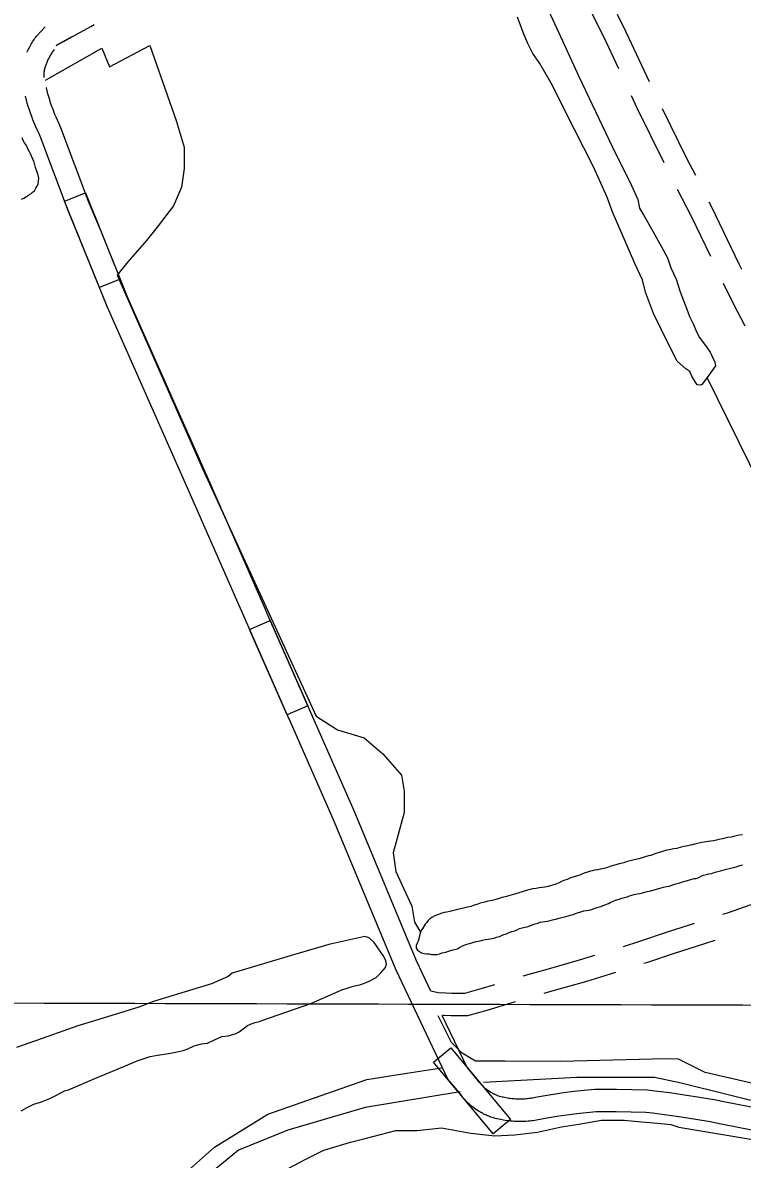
# Model space of a CAD drawing. Extents: x 3172231 to 3210228, y 940198 to 965780.
# Drawn here: x 3182874 to 3183839, y 951566 to 953089 of the extents above; entities that cross this region are included whole.
import ezdxf

# ---------------------------------------------------------------- set-up
doc = ezdxf.new("R2010")
doc.units = 0
for name, color, linetype in [('V-GRID-MAJR', 7, 'Continuous'), ('V-ROAD-CNTR', 7, 'Continuous'), ('V-TOPO-SHOR', 7, 'Continuous')]:
    doc.layers.add(name, color=color, linetype=linetype)

msp = doc.modelspace()

# ---------------------------------------------------------------- linework, layer by layer
at = {"layer": 'V-GRID-MAJR'}
msp.add_spline([(3176504.317, 951793.007), (3181720.753, 951778.211), (3186937.193, 951764.175), (3192153.634, 951750.897), (3197370.077, 951738.379), (3202586.522, 951726.618), (3207802.969, 951715.617)], degree=3, dxfattribs=at)
at = {"layer": 'V-ROAD-CNTR'}
for points in [[(3183630.496, 953117.824), (3183636.547, 953103.469), (3183656.184, 953063.493), (3183673.083, 953027.375)], [(3183671.557, 953100.241), (3183683.236, 953076.465), (3183714.386, 953009.886)], [(3182880.292, 953049.421), (3182880.461, 953049.801), (3182881.265, 953051.532), (3182882.097, 953053.246), (3182882.962, 953054.952), (3182883.857, 953056.643), (3182884.781, 953058.317), (3182885.732, 953059.971), (3182886.712, 953061.61), (3182887.72, 953063.232), (3182888.756, 953064.836), (3182889.819, 953066.421), (3182890.912, 953067.992), (3182892.028, 953069.535), (3182893.153, 953071.04), (3182904.361, 953083.259)], [(3182929.398, 953063.533), (3182930.478, 953064.261), (3182931.575, 953064.973), (3182932.667, 953065.657), (3182933.786, 953066.327), (3182934.917, 953066.982), (3182936.047, 953067.608), (3182937.203, 953068.223), (3182938.355, 953068.811), (3182939.527, 953069.383), (3182919.418, 953058.139), (3182966.016, 953083.862), (3182970.313, 953086.333)], [(3182903.309, 953015.24), (3182903.28, 953015.584), (3182903.235, 953016.29), (3182903.2, 953016.988), (3182903.18, 953017.673), (3182903.171, 953018.373), (3182903.174, 953019.072), (3182903.189, 953019.779), (3182903.216, 953020.479), (3182903.254, 953021.161), (3182903.305, 953021.841), (3182903.37, 953022.545), (3182903.534, 953023.931), (3182903.634, 953024.621), (3182903.746, 953025.309), (3182903.87, 953026.001), (3182904.005, 953026.682), (3182904.151, 953027.357), (3182906.153, 953033.557), (3182906.671, 953034.846), (3182907.211, 953036.121), (3182907.775, 953037.393), (3182908.363, 953038.656), (3182908.973, 953039.912), (3182909.6, 953041.15), (3182910.249, 953042.375), (3182910.921, 953043.593), (3182911.614, 953044.799), (3182912.328, 953045.994), (3182913.062, 953047.174), (3182913.816, 953048.342), (3182914.591, 953049.497), (3182915.382, 953050.634), (3182916.2, 953051.765), (3182917.049, 953052.902)], [(3183421.628, 951790.788), (3183402.363, 951831.308), (3183318.691, 952032.391), (3183201.551, 952298.157), (3183201.551, 952298.523), (3183123.963, 952475.544), (3183015.363, 952720.101), (3182979.885, 952808.003), (3182963.593, 952846.948), (3182925.515, 952948.05), (3182922.834, 952954.276), (3182920.948, 952958.342), (3182919.271, 952962.134), (3182917.657, 952965.957), (3182916.114, 952969.804), (3182914.635, 952973.682), (3182913.226, 952977.58), (3182911.885, 952981.508), (3182910.611, 952985.458), (3182909.407, 952989.425), (3182908.272, 952993.416), (3182907.207, 952997.423), (3182906.198, 953001.511), (3182906.13, 953001.799)], [(3183590.797, 951622.817), (3183577.488, 951620.604), (3183569.983, 951619.248), (3183568.059, 951618.837), (3183565.768, 951618.391), (3183563.483, 951617.986), (3183561.191, 951617.62), (3183558.884, 951617.292), (3183556.563, 951617.005), (3183554.245, 951616.76), (3183551.927, 951616.556), (3183549.604, 951616.391), (3183547.279, 951616.267), (3183544.954, 951616.184), (3183542.627, 951616.14), (3183540.289, 951616.138), (3183537.962, 951616.177), (3183535.637, 951616.256), (3183533.309, 951616.376), (3183530.98, 951616.537), (3183528.666, 951616.738), (3183526.357, 951616.977), (3183524.034, 951617.259), (3183521.53, 951617.61), (3183512.761, 951619.227), (3183510.293, 951619.794), (3183508.034, 951620.356), (3183505.799, 951620.952), (3183503.768, 951621.529), (3183500.779, 951622.596), (3183499.31, 951623.166), (3183497.923, 951623.733), (3183496.546, 951624.322), (3183495.175, 951624.939), (3183493.822, 951625.576), (3183492.479, 951626.237), (3183491.145, 951626.921), (3183489.826, 951627.628), (3183488.517, 951628.358), (3183487.208, 951629.12), (3183485.7, 951630.036), (3183479.889, 951633.985), (3183477.408, 951635.9), (3183476.194, 951636.89), (3183475.003, 951637.897), (3183472.858, 951639.806), (3183471.619, 951640.969), (3183468.633, 951643.976), (3183467.481, 951645.221), (3183465.592, 951647.371), (3183464.591, 951648.571), (3183463.65, 951649.739), (3183462.726, 951650.93), (3183462.142, 951651.712), (3183444.43, 951672.956), (3183374.951, 951819.098), (3183291.113, 952020.577), (3183231.551, 952155.711), (3183231.551, 952155.345), (3183096.515, 952463.434), (3182987.737, 952708.395), (3182952.137, 952796.599), (3182935.709, 952835.868), (3182897.685, 952936.826), (3182895.446, 952942.028), (3182893.62, 952945.96), (3182891.731, 952950.234), (3182889.915, 952954.537), (3182888.174, 952958.874), (3182886.511, 952963.238), (3182884.922, 952967.634), (3182883.413, 952972.054), (3182881.979, 952976.496), (3182880.623, 952980.967), (3182879.346, 952985.458), (3182878.145, 952989.975), (3182878.061, 952990.315)], [(3183690.034, 952991.144), (3183698.172, 952973.75), (3183734.029, 952901.347)], [(3183731.627, 952973.795), (3183764.969, 952906.471), (3183776.282, 952884.321)], [(3183752.12, 952865.672), (3183770.527, 952829.635), (3183796.413, 952776.024)], [(3183794.477, 952848.699), (3183797.397, 952842.981), (3183834.766, 952765.588), (3183838.073, 952758.704)], [(3183813.781, 952739.991), (3183826.929, 952712.616), (3183842.734, 952682.727)], [(3183907.423, 951925.412), (3183903.505, 951924.272), (3183858.436, 951909.271), (3183818.874, 951895.477), (3183812.658, 951893.504)], [(3183774.532, 951881.404), (3183768.217, 951879.399), (3183738.542, 951869.811), (3183701.563, 951857.502), (3183679.426, 951850.509)], [(3183802.337, 951858.754), (3183777.367, 951850.829), (3183747.892, 951841.305), (3183710.819, 951828.964), (3183707.239, 951827.834)], [(3183641.215, 951838.686), (3183620.474, 951832.387), (3183578.97, 951820.571), (3183545.172, 951810.843)], [(3183669.093, 951815.799), (3183628.94, 951803.605), (3183587.226, 951791.729), (3183573.134, 951787.673)], [(3183506.826, 951799.464), (3183488.473, 951793.877), (3183466.74, 951787.911), (3183449.583, 951787.877), (3183441.585, 951788.155), (3183431.575, 951788.828), (3183421.579, 951790.996)], [(3183534.7, 951776.591), (3183496.815, 951765.057), (3183470.812, 951757.919), (3183449.091, 951757.875), (3183440.057, 951758.191), (3183437.908, 951758.335)], [(3183585.877, 951652.411), (3183572.36, 951650.164), (3183564.177, 951648.684), (3183562.059, 951648.231), (3183560.29, 951647.887), (3183558.505, 951647.572), (3183556.713, 951647.286), (3183554.928, 951647.032), (3183553.145, 951646.811), (3183551.351, 951646.622), (3183549.547, 951646.462), (3183547.746, 951646.335), (3183545.943, 951646.239), (3183544.134, 951646.174), (3183542.329, 951646.14), (3183540.529, 951646.138), (3183538.724, 951646.169), (3183536.915, 951646.23), (3183535.115, 951646.322), (3183533.316, 951646.447), (3183531.512, 951646.604), (3183529.709, 951646.791), (3183527.924, 951647.007), (3183526.336, 951647.23), (3183518.841, 951648.611), (3183517.277, 951648.97), (3183515.522, 951649.408), (3183513.763, 951649.876), (3183512.924, 951650.115), (3183511.247, 951650.714), (3183510.41, 951651.038), (3183509.503, 951651.409), (3183508.604, 951651.794), (3183507.717, 951652.193), (3183506.83, 951652.61), (3183505.953, 951653.041), (3183505.083, 951653.489), (3183504.218, 951653.952), (3183503.369, 951654.426), (3183502.536, 951654.91), (3183501.926, 951655.28), (3183497.501, 951658.287), (3183496.062, 951659.398), (3183495.36, 951659.972), (3183494.659, 951660.563), (3183493.104, 951661.948), (3183492.537, 951662.481), (3183490.293, 951664.74), (3183489.761, 951665.315), (3183488.382, 951666.883), (3183487.797, 951667.585), (3183487.186, 951668.345), (3183486.59, 951669.112), (3183485.692, 951670.312), (3183469.898, 951689.258), (3183437.036, 951758.378)], [(3183881.243, 951629.46), (3183816.69, 951642.015), (3183801.565, 951645.035), (3183781.757, 951648.546), (3183761.922, 951651.707), (3183742.036, 951654.52), (3183722.138, 951656.987), (3183712.204, 951658.089), (3183691.153, 951658.853), (3183670.517, 951659.243), (3183649.919, 951659.272), (3183641.519, 951659.182), (3183627.223, 951657.82), (3183613.451, 951656.264), (3183599.712, 951654.467), (3183586.134, 951652.451)], [(3183911.243, 951593.064), (3183810.888, 951612.581), (3183796.009, 951615.553), (3183776.779, 951618.96), (3183757.46, 951622.039), (3183738.09, 951624.78), (3183718.638, 951627.191), (3183710.004, 951628.149), (3183690.325, 951628.863), (3183670.213, 951629.243), (3183650.057, 951629.272), (3183643.105, 951629.198), (3183630.329, 951627.98), (3183617.081, 951626.484), (3183603.86, 951624.755), (3183590.54, 951622.777)]]:
    msp.add_lwpolyline(points, dxfattribs=at)
for points in [[(3182977.444, 952733.895), (3182930.66, 952849.81), (3182958.48, 952861.038), (3183005.264, 952745.124)], [(3183229.09, 952161.294), (3183178.675, 952275.676), (3183206.127, 952287.776), (3183256.542, 952173.394)], [(3183505.416, 951599.612), (3183425.363, 951695.615), (3183448.404, 951714.828), (3183528.456, 951618.825)]]:
    msp.add_lwpolyline(points, close=True, dxfattribs=at)
at = {"layer": 'V-TOPO-SHOR'}
for points in [[(3183570.685, 953125.029), (3183593.377, 953075.238), (3183619.921, 953016.895), (3183664.919, 952922.996), (3183690.644, 952870.555), (3183698.988, 952851.695), (3183701.503, 952840.314), (3183706.664, 952831.53), (3183715.691, 952815.72), (3183730.519, 952789.591), (3183739.11, 952773.787), (3183743.356, 952760.424), (3183750.639, 952745.068), (3183756.16, 952727.979), (3183762.554, 952710.883), (3183768.952, 952694.005), (3183773.885, 952684.351), (3183776.871, 952676.677), (3183781.59, 952667.242), (3183791.297, 952654.266), (3183796.039, 952647.233), (3183798.177, 952642.189), (3183802.467, 952633.849), (3183803.297, 952629.036), (3183792.229, 952613.195), (3183784.936, 952604.09), (3183783.4, 952603.23), (3183778.815, 952603.49)], [(3183778.815, 952603.49), (3183771.923, 952614.039), (3183768.716, 952621.494), (3183763.725, 952625.035), (3183752.025, 952635.191), (3183740.65, 952656.92), (3183720.072, 952699.045), (3183709.416, 952727.756), (3183705.421, 952744.392), (3183695.359, 952766.328), (3183664.77, 952836.067), (3183659.658, 952850.093), (3183657.528, 952856.01), (3183639.547, 952895.491), (3183614.029, 952946.62), (3183582.922, 953007.626), (3183567.877, 953033.975), (3183558.612, 953047.603), (3183551.747, 953061.207), (3183546.402, 953073.489), (3183537.659, 953096.505)], [(3182905.068, 953011.948), (3182980.332, 953054.709), (3182991.007, 953029.63), (3183044.762, 953058.129), (3183080.304, 952957.83), (3183090.952, 952922.014), (3183090.881, 952893.382), (3183087.24, 952868.338), (3183076.442, 952843.312), (3183054.897, 952814.733), (3183040.537, 952796.874), (3183015.414, 952768.304), (3183001.053, 952750.445), (3183114.943, 952492.477), (3183268.015, 952159.254), (3183296.602, 952141.288), (3183332.365, 952130.463), (3183357.365, 952108.927), (3183382.347, 952080.234), (3183385.873, 952058.751), (3183385.802, 952030.119), (3183371.353, 951976.47), (3183374.87, 951951.409), (3183396.229, 951904.829), (3183399.755, 951883.347), (3183407.664, 951869.812)], [(3182872.991, 952852.508), (3182875.841, 952853.792), (3182879.575, 952855.943), (3182882.432, 952857.882), (3182885.289, 952859.602), (3182887.708, 952861.546), (3182890.13, 952863.709), (3182892.127, 952866.967), (3182893.903, 952870.006), (3182895.021, 952873.056), (3182895.707, 952876.324), (3182895.967, 952880.691), (3182895.127, 952884.412), (3182893.856, 952888.573), (3182891.728, 952894.707), (3182890.669, 952898.213), (3182889.831, 952902.152), (3182888.117, 952905.881), (3182886.407, 952909.827), (3182884.908, 952912.899), (3182883.407, 952915.971), (3182881.05, 952920.799), (3182879.333, 952924.309), (3182876.964, 952927.825), (3182875.248, 952931.118), (3182873.529, 952934.41)], [(3184106.942, 952744.132), (3184192.429, 952579.287), (3184413.059, 952066.948), (3184662.25, 951525.907), (3184529.731, 951486.865), (3184476.011, 951472.682), (3184454.546, 951476.314), (3184415.213, 951490.728), (3184372.328, 951515.886), (3184329.478, 951555.361), (3184318.758, 951562.546), (3184265.11, 951576.994), (3184157.767, 951587.997), (3184003.917, 951606.272), (3183757.119, 951667.725), (3183721.347, 951674.971), (3183617.558, 951675.228), (3183492.277, 951668.38)], [(3184058.787, 952085.719), (3183912.74, 952365.24), (3183891.381, 952411.82), (3183792.229, 952613.195)], [(3183839.372, 952000.581), (3183834.998, 951999.747), (3183830.838, 951998.914), (3183827.555, 951998.068), (3183824.489, 951997.224), (3183819.242, 951996.616), (3183815.957, 951995.774), (3183812.677, 951995.15), (3183807.862, 951994.101), (3183804.577, 951993.259), (3183800.198, 951992.207), (3183796.919, 951991.799), (3183793.638, 951991.394), (3183788.17, 951990.57), (3183784.67, 951989.948), (3183781.17, 951989.325), (3183777.011, 951988.272), (3183772.632, 951987.22), (3183769.347, 951986.376), (3183766.283, 951985.53), (3183763.439, 951985.121), (3183761.472, 951984.922), (3183757.092, 951983.65), (3183751.398, 951982.176), (3183747.245, 951981.557), (3183741.332, 951980.083), (3183738.271, 951979.675), (3183732.358, 951977.981), (3183727.762, 951976.933), (3183724.692, 951975.651), (3183719.871, 951973.949), (3183716.584, 951972.886), (3183713.519, 951972.04), (3183709.14, 951970.77), (3183705.198, 951969.716), (3183700.164, 951968.452), (3183694.47, 951966.975), (3183690.747, 951965.919), (3183683.741, 951964.016), (3183680.236, 951962.957), (3183674.326, 951961.483), (3183669.507, 951960.217), (3183663.156, 951958.31), (3183658.556, 951956.823), (3183655.269, 951955.763), (3183651.765, 951954.702), (3183648.484, 951954.296), (3183645.42, 951953.45), (3183641.263, 951952.834), (3183637.982, 951952.209), (3183635.793, 951951.574), (3183634.259, 951951.15), (3183627.249, 951948.814), (3183623.959, 951947.534)], [(3183746.143, 951933.515), (3183750.088, 951934.789), (3183755.343, 951936.272), (3183759.066, 951937.328), (3183762.57, 951938.387), (3183766.951, 951939.657), (3183770.455, 951940.718), (3183773.519, 951941.345), (3183774.614, 951941.771), (3183777.236, 951941.746), (3183780.744, 951943.243), (3183784.037, 951945.178), (3183787.326, 951946.458), (3183791.046, 951947.079), (3183794.548, 951947.921), (3183798.05, 951948.762), (3183802.869, 951950.245), (3183806.373, 951951.306), (3183809.877, 951952.367), (3183813.162, 951953.209), (3183818.198, 951954.472), (3183821.915, 951955.095), (3183827.609, 951956.569), (3183830.891, 951957.413), (3183835.934, 951959.332), (3183839.438, 951960.391)], [(3183623.959, 951947.534), (3183620.015, 951946.041), (3183612.128, 951943.493), (3183607.967, 951942.221), (3183604.458, 951940.724), (3183601.171, 951939.663), (3183597.663, 951938.166), (3183593.493, 951936.022), (3183589.111, 951934.314), (3183583.632, 951932.399), (3183578.815, 951931.133), (3183574.437, 951930.083), (3183570.939, 951929.677), (3183566.785, 951929.28), (3183563.066, 951928.657), (3183557.817, 951928.051), (3183554.753, 951927.205), (3183551.03, 951926.148), (3183544.237, 951923.81), (3183539.856, 951922.54), (3183535.48, 951921.487), (3183530.878, 951920), (3183527.374, 951918.942), (3183522.995, 951917.889), (3183519.712, 951917.045), (3183516.646, 951916.201), (3183513.359, 951915.138), (3183513.359, 951915.138), (3183508.979, 951913.652), (3183505.477, 951912.81), (3183501.315, 951911.755), (3183498.255, 951911.567), (3183495.191, 951910.721), (3183491.685, 951909.66), (3183487.745, 951908.605), (3183483.143, 951907.118), (3183479.858, 951906.058), (3183475.914, 951904.565), (3183470.661, 951903.52), (3183467.378, 951902.678), (3183461.469, 951901.423), (3183457.527, 951900.366), (3183454.463, 951899.52), (3183450.301, 951898.468), (3183447.018, 951897.624), (3183443.297, 951896.784), (3183439.578, 951896.164), (3183436.295, 951895.539), (3183430.374, 951892.973), (3183427.087, 951891.693), (3183423.137, 951889.547), (3183420.497, 951887.603), (3183418.074, 951885.442), (3183416.085, 951883.059), (3183413.878, 951880.458), (3183410.992, 951875.46), (3183409.221, 951872.855), (3183407.664, 951869.812), (3183404.498, 951858.048)], [(3183404.498, 951858.048), (3183404.498, 951858.048), (3183403.158, 951855.003), (3183401.821, 951852.175), (3183401.79, 951848.681), (3183403.73, 951845.824), (3183406.333, 951843.833), (3183409.155, 951842.06), (3183412.424, 951841.376), (3183416.352, 951840.903), (3183419.628, 951840.872), (3183422.68, 951840.188), (3183425.736, 951839.942), (3183430.104, 951840.118), (3183433.168, 951840.747), (3183436.897, 951842.459), (3183441.71, 951843.288), (3183445.433, 951844.345), (3183449.816, 951845.834), (3183453.316, 951846.676), (3183457.478, 951847.728), (3183460.113, 951849.453), (3183463.407, 951851.169), (3183466.476, 951852.451), (3183469.764, 951853.731), (3183473.706, 951854.786), (3183477.87, 951856.277), (3183482.246, 951857.327), (3183487.935, 951858.368), (3183491.001, 951859.214), (3183495.159, 951860.047), (3183499.095, 951860.668), (3183503.472, 951861.499), (3183506.755, 951862.126), (3183509.822, 951863.189), (3183513.763, 951864.244), (3183516.612, 951865.311), (3183519.684, 951866.812), (3183521.437, 951867.451), (3183523.188, 951867.871), (3183526.7, 951869.585), (3183530.423, 951870.861), (3183533.927, 951871.922), (3183537.434, 951872.98), (3183540.725, 951874.697), (3183544.012, 951875.759), (3183547.733, 951876.597), (3183551.014, 951877.224), (3183554.52, 951878.502), (3183557.588, 951879.565), (3183561.751, 951881.056), (3183565.475, 951882.112), (3183568.324, 951883.179), (3183571.385, 951883.587), (3183574.449, 951884.214), (3183578.385, 951884.832), (3183581.451, 951885.678), (3183584.951, 951886.301), (3183589.332, 951887.57), (3183593.711, 951888.623), (3183599.183, 951889.882), (3183602.687, 951890.941), (3183605.974, 951892.004), (3183609.04, 951892.848), (3183612.542, 951893.69), (3183615.391, 951894.757), (3183618.459, 951895.82), (3183622.622, 951897.311), (3183626.563, 951898.365), (3183630.282, 951898.986), (3183633.782, 951899.608), (3183638.382, 951900.876), (3183641.886, 951901.937), (3183646.049, 951903.428), (3183649.553, 951904.487), (3183652.842, 951905.767), (3183656.349, 951907.045), (3183658.54, 951907.899), (3183659.636, 951908.325), (3183662.271, 951909.83), (3183665.341, 951911.112), (3183669.288, 951912.822), (3183674.326, 951914.305), (3183677.611, 951915.368), (3183681.334, 951916.425), (3183685.057, 951917.481), (3183689.438, 951918.97), (3183694.474, 951920.234), (3183698.199, 951921.51), (3183702.136, 951921.911), (3183705.419, 951922.755), (3183708.702, 951923.38), (3183711.767, 951924.442), (3183714.831, 951925.069), (3183718.114, 951925.694), (3183722.712, 951926.962), (3183730.382, 951929.511), (3183733.663, 951930.138), (3183737.603, 951931.193), (3183741.322, 951931.813), (3183746.143, 951933.515)], [(3183333.01, 951864.041), (3183285.095, 951853.285), (3183233.23, 951838.121), (3183155.158, 951814.848), (3183149.964, 951810.629), (3183127.655, 951800.883), (3183108.226, 951795.017), (3183049.756, 951776.894), (3183030.31, 951769.253), (3182976.654, 951753.041), (3182948.312, 951744.415), (3182908.186, 951730.034), (3182865.923, 951715.493)], [(3182872.604, 951630.645), (3182880.464, 951634.837), (3182889.571, 951639.373), (3182898.128, 951641.962), (3182907.762, 951645.783), (3182913.65, 951648.216), (3182919.005, 951650.834), (3182924.547, 951654.16), (3182930.617, 951657.125), (3182935.788, 951658.856), (3182971.299, 951673.636), (3183010.201, 951689.983), (3183027.869, 951697.643), (3183045.34, 951703.168), (3183055.314, 951705.208), (3183064.034, 951706.552), (3183072.581, 951707.893), (3183081.481, 951709.411), (3183089.677, 951711.469), (3183095.918, 951713.544), (3183104.13, 951717.556), (3183114.112, 951720.306), (3183122.12, 951721.299), (3183131.403, 951725.657), (3183141.397, 951730.009), (3183149.94, 951731.175), (3183160.452, 951733.921), (3183164.743, 951736.371), (3183169.934, 951740.409), (3183176.021, 951744.976), (3183182.263, 951747.405), (3183186.187, 951748.792), (3183191.891, 951750.34), (3183194.922, 951751.378), (3183260.546, 951774.234), (3183302.487, 951792.51), (3183317.999, 951797.7), (3183327.972, 951799.74), (3183337.072, 951803.387), (3183348.325, 951809.328), (3183354.602, 951815.313), (3183360.892, 951822.72), (3183362.176, 951826.974), (3183361.506, 951831.603), (3183358.717, 951837.316), (3183345.558, 951856.103), (3183339.212, 951861.849), (3183337.799, 951862.751), (3183333.01, 951864.041)], [(3184226.228, 951773.934), (3184272.436, 951644.977), (3184279.523, 951616.327), (3184279.514, 951612.748), (3184275.9, 951598.441), (3184261.584, 951598.477), (3183946.751, 951645.782), (3183789.365, 951681.961), (3183760.769, 951696.347), (3183753.62, 951699.944), (3183735.725, 951699.988), (3183596.137, 951696.755), (3183520.979, 951696.94), (3183481.611, 951697.038), (3183463.742, 951707.819), (3183449.462, 951722.17), (3183431.656, 951758.004)], [(3182164.539, 951331.66), (3182246.824, 951318.93), (3182339.801, 951288.279), (3182427.415, 951259.43), (3182479.283, 951248.565), (3182652.694, 951180.136), (3182683.106, 951176.482), (3182711.747, 951179.99), (3182760.094, 951192.397), (3182795.954, 951220.94), (3182896.324, 951285.113), (3182960.9, 951347.586), (3183007.581, 951410.102), (3183095.611, 951549.465), (3183131.48, 951581.587), (3183203.17, 951626.147), (3183274.811, 951651.022), (3183335.706, 951672.346), (3183389.413, 951681.16), (3183435.957, 951688.203)], [(3183460.93, 951655.931), (3183333.824, 951634.771), (3183229.959, 951604.607), (3183163.682, 951577.928), (3183133.199, 951552.951), (3183070.319, 951452.895), (3182996.69, 951347.497), (3182946.43, 951284.989), (3182878.314, 951238.631), (3182813.787, 951195.843), (3182709.847, 951135.257), (3182380.857, 951247.019), (3182289.674, 951279.455), (3182194.867, 951294.006), (3181638.393, 951316.855), (3181421.914, 951337.075)], [(3183145.592, 951499.235), (3183179.668, 951529.572), (3183206.536, 951540.243), (3183222.664, 951549.15), (3183253.125, 951565.181), (3183278.208, 951577.645), (3183314.025, 951588.293), (3183333.722, 951593.613), (3183374.907, 951604.248), (3183403.538, 951604.177), (3183435.758, 951607.677), (3183475.108, 951600.421), (3183507.31, 951596.763), (3183534.157, 951598.486), (3183564.587, 951601.99), (3183596.815, 951609.068), (3183620.087, 951612.589), (3183650.521, 951617.883), (3183680.943, 951617.807), (3183704.201, 951615.96), (3183725.671, 951614.118), (3183743.561, 951612.284), (3183754.289, 951608.679), (3183906.333, 951583.25)]]:
    msp.add_lwpolyline(points, dxfattribs=at)

doc.saveas('drawing.dxf')
